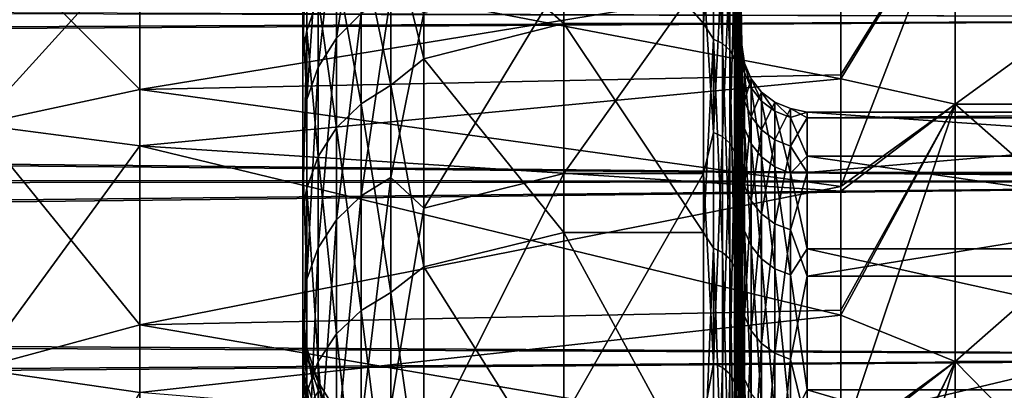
# Model space of a CAD drawing. Header units: metres. Extents: x -22 to 73, y -229 to 22.
# Tile 317 of 447: x 45.03 to 48.05, y 16.89 to 18.02. Entities that reach past the tile are written whole.
import ezdxf

# ---------------------------------------------------------------- set-up
doc = ezdxf.new("R2010")
doc.units = ezdxf.units.M
doc.layers.add('solid_509500_SW0001', color=7, linetype='CONTINUOUS')

msp = doc.modelspace()

# ---------------------------------------------------------------- linework, layer by layer
at = {"layer": 'solid_509500_SW0001'}
for points in [[(47.246571, 17.917906, 69.01284), (47.229023, 18.947437, 68.40406), (47.229023, 18.91007, 69.256126)], [(47.246571, 17.945564, 68.18425), (47.229023, 18.94643, 67.55117), (47.229023, 18.947437, 68.40406)], [(47.246571, 17.917906, 69.01284), (47.246571, 17.945564, 68.18425), (47.229023, 18.947437, 68.40406)], [(47.246571, 17.934925, 67.355263), (47.229023, 18.907049, 66.699188), (47.229023, 18.94643, 67.55117)], [(47.246571, 17.945564, 68.18425), (47.246571, 17.934925, 67.355263), (47.229023, 18.94643, 67.55117)], [(47.246571, 17.852011, 69.839272), (47.229023, 18.91007, 69.256126), (47.229023, 18.834406, 70.105659)], [(47.246571, 17.852011, 69.839272), (47.246571, 17.917906, 69.01284), (47.229023, 18.91007, 69.256126)], [(47.246571, 17.886011, 66.527657), (47.229023, 18.829378, 65.849838), (47.229023, 18.907049, 66.699188)], [(47.246571, 17.934925, 67.355263), (47.246571, 17.886011, 66.527657), (47.229023, 18.907049, 66.699188)], [(47.246571, 17.748018, 70.661774), (47.229023, 18.834406, 70.105659), (47.229023, 18.720596, 70.95092)], [(47.246571, 17.748018, 70.661774), (47.246571, 17.852011, 69.839272), (47.229023, 18.834406, 70.105659)], [(47.246571, 17.798929, 65.703186), (47.229023, 18.71357, 65.004845), (47.229023, 18.829378, 65.849838)], [(47.246571, 17.886011, 66.527657), (47.246571, 17.798929, 65.703186), (47.229023, 18.829378, 65.849838)], [(47.246571, 17.606152, 71.4786), (47.229023, 18.720596, 70.95092), (47.229023, 18.568871, 71.790207)], [(47.246571, 17.606152, 71.4786), (47.246571, 17.748018, 70.661774), (47.229023, 18.720596, 70.95092)], [(47.246571, 17.673862, 64.883621), (47.229023, 18.559862, 64.165924), (47.229023, 18.71357, 65.004845)], [(47.246571, 17.798929, 65.703186), (47.246571, 17.673862, 64.883621), (47.229023, 18.71357, 65.004845)], [(47.246571, 17.426712, 72.288002), (47.229023, 18.568871, 71.790207), (47.229023, 18.379539, 72.621819)], [(47.246571, 17.426712, 72.288002), (47.246571, 17.606152, 71.4786), (47.229023, 18.568871, 71.790207)], [(47.246571, 17.511078, 64.070709), (47.229023, 18.368565, 63.334763), (47.229023, 18.559862, 64.165924)], [(47.246571, 17.673862, 64.883621), (47.246571, 17.511078, 64.070709), (47.229023, 18.559862, 64.165924)], [(46.270592, 18.390373, 63.491547), (46.700001, 18.502146, 63.464241), (46.700001, 18.010841, 61.794186)], [(47.12904, 18.0109, 61.794361), (46.700001, 18.010841, 61.794186), (46.700001, 18.502146, 63.464241)], [(47.12904, 18.502123, 63.464149), (47.12904, 18.0109, 61.794361), (46.700001, 18.502146, 63.464241)], [(47.159607, 18.459156, 63.311752), (47.12904, 18.0109, 61.794361), (47.12904, 18.502123, 63.464149)], [(46.078857, 18.454691, 71.766899), (46.003456, 18.377602, 71.751167), (46.003456, 17.965996, 73.387985)], [(46.078857, 18.041359, 73.410591), (46.078857, 18.454691, 71.766899), (46.003456, 17.965996, 73.387985)], [(47.159607, 18.459156, 63.311752), (47.159607, 17.962986, 61.671391), (47.12904, 18.0109, 61.794361)], [(47.187275, 17.949856, 61.676018), (47.159607, 17.962986, 61.671391), (47.159607, 18.459156, 63.311752)], [(47.187275, 18.445663, 63.315178), (47.187275, 17.949856, 61.676018), (47.159607, 18.459156, 63.311752)], [(45.900002, 17.119619, 67.38063), (45.900002, 18.441689, 68.616028), (45.900002, 18.420921, 66.929916)], [(45.900002, 17.103706, 68.963432), (45.900002, 18.308447, 70.296989), (45.900002, 18.441689, 68.616028)], [(45.900002, 17.119619, 67.38063), (45.900002, 17.103706, 68.963432), (45.900002, 18.441689, 68.616028)], [(45.900002, 16.989367, 65.803093), (45.900002, 18.420921, 66.929916), (45.900002, 18.246328, 65.252838)], [(45.900002, 16.989367, 65.803093), (45.900002, 17.119619, 67.38063), (45.900002, 18.420921, 66.929916)], [(47.209358, 17.929371, 61.683235), (47.187275, 17.949856, 61.676018), (47.187275, 18.445663, 63.315178)], [(47.209358, 18.424614, 63.320526), (47.209358, 17.929371, 61.683235), (47.187275, 18.445663, 63.315178)], [(47.223732, 17.903496, 61.692348), (47.209358, 17.929371, 61.683235), (47.209358, 18.424614, 63.320526)], [(47.223732, 18.398024, 63.327278), (47.223732, 17.903496, 61.692348), (47.209358, 18.424614, 63.320526)], [(47.900002, 18.417974, 74.703598), (47.549999, 17.841291, 75.228477), (47.549999, 18.149605, 74.415169)], [(47.900002, 17.763632, 76.283318), (47.549999, 17.841291, 75.228477), (47.900002, 18.417974, 74.703598)], [(47.900002, 18.417974, 61.296406), (47.549999, 18.160715, 61.616356), (47.549999, 17.853851, 60.802605)], [(47.900002, 18.417974, 61.296406), (47.549999, 17.853851, 60.802605), (47.549999, 17.510506, 60.003456)], [(47.900002, 18.417974, 61.296406), (47.549999, 17.510506, 60.003456), (47.900002, 17.763632, 59.716682)], [(47.900002, 17.763632, 59.716682), (48.799999, 17.763632, 59.716682), (48.799999, 18.417974, 61.296406)], [(47.900002, 18.417974, 61.296406), (47.900002, 17.763632, 59.716682), (48.799999, 18.417974, 61.296406)], [(47.900002, 18.417974, 74.703598), (48.799999, 18.417974, 74.703598), (48.799999, 17.763632, 76.283318)], [(47.900002, 17.763632, 76.283318), (47.900002, 18.417974, 74.703598), (48.799999, 17.763632, 76.283318)], [(44.900002, 18.307838, 62.051422), (45.400002, 17.807985, 60.689857), (45.400002, 18.387848, 62.303551)], [(47.549999, 18.160715, 61.616356), (45.400002, 18.387848, 62.303551), (45.400002, 17.807985, 60.689857)], [(46.169514, 18.31423, 63.34856), (46.270592, 18.390373, 63.491547), (46.270592, 17.902117, 61.831841)], [(46.270592, 17.902117, 61.831841), (46.270592, 18.390373, 63.491547), (46.700001, 18.010841, 61.794186)], [(47.223732, 18.398024, 63.327278), (47.229023, 18.140066, 62.51305), (47.229023, 17.874828, 61.70245)], [(47.223732, 18.398024, 63.327278), (47.229023, 17.874828, 61.70245), (47.223732, 17.903496, 61.692348)], [(46.003456, 18.377602, 71.751167), (45.946892, 18.286337, 71.732536), (45.946892, 17.876776, 73.361229)], [(46.003456, 17.965996, 73.387985), (46.003456, 18.377602, 71.751167), (45.946892, 17.876776, 73.361229)], [(47.246571, 17.210081, 73.088249), (47.229023, 18.379539, 72.621819), (47.229023, 18.152983, 73.444069)], [(47.246571, 17.210081, 73.088249), (47.246571, 17.426712, 72.288002), (47.229023, 18.379539, 72.621819)], [(47.246571, 17.310925, 63.266178), (47.229023, 18.140066, 62.51305), (47.229023, 18.368565, 63.334763)], [(47.246571, 17.511078, 64.070709), (47.246571, 17.310925, 63.266178), (47.229023, 18.368565, 63.334763)], [(45.911854, 18.326942, 65.066727), (45.900002, 17.919338, 63.598557), (45.900002, 18.246328, 65.252838)], [(45.911854, 18.326942, 65.066727), (45.911854, 17.989065, 63.431145), (45.900002, 17.919338, 63.598557)], [(45.946892, 18.089079, 63.405746), (45.911854, 17.989065, 63.431145), (45.911854, 18.326942, 65.066727)], [(44.900002, 17.700911, 75.565727), (44.900002, 18.307838, 73.948578), (45.400002, 18.252577, 74.116043)], [(44.900002, 18.307838, 62.051422), (44.900002, 17.700911, 60.434269), (45.400002, 17.807985, 60.689857)], [(45.900002, 16.941767, 70.538017), (45.900002, 18.022312, 71.958748), (45.900002, 18.308447, 70.296989)], [(45.911854, 18.185234, 71.711899), (45.900002, 18.308447, 70.296989), (45.900002, 18.022312, 71.958748)], [(45.900002, 17.103706, 68.963432), (45.900002, 16.941767, 70.538017), (45.900002, 18.308447, 70.296989)], [(46.169514, 18.31423, 63.34856), (46.169514, 17.821953, 61.721077), (46.078857, 18.255615, 63.363449)], [(46.169514, 18.31423, 63.34856), (46.270592, 17.902117, 61.831841), (46.169514, 17.821953, 61.721077)], [(45.946892, 18.286337, 71.732536), (45.911854, 18.185234, 71.711899), (45.911854, 17.777937, 73.331589)], [(45.946892, 17.876776, 73.361229), (45.946892, 18.286337, 71.732536), (45.911854, 17.777937, 73.331589)], [(44.900002, 17.700911, 75.565727), (45.400002, 18.252577, 74.116043), (45.400002, 17.635912, 75.716026)], [(47.549999, 17.841291, 75.228477), (45.400002, 17.635912, 75.716026), (45.400002, 18.252577, 74.116043)], [(47.549999, 18.149605, 74.415169), (47.549999, 17.841291, 75.228477), (45.400002, 18.252577, 74.116043)], [(45.900002, 16.296074, 62.717674), (45.900002, 18.246328, 65.252838), (45.900002, 17.919338, 63.598557)], [(45.900002, 16.714058, 64.244308), (45.900002, 16.989367, 65.803093), (45.900002, 18.246328, 65.252838)], [(45.900002, 16.296074, 62.717674), (45.900002, 16.714058, 64.244308), (45.900002, 18.246328, 65.252838)], [(46.078857, 18.255615, 63.363449), (46.078857, 17.764915, 61.741173), (46.003456, 18.179358, 63.382816)], [(46.169514, 17.821953, 61.721077), (46.078857, 17.764915, 61.741173), (46.078857, 18.255615, 63.363449)], [(47.159607, 17.676861, 75.088631), (47.159607, 18.242512, 73.470917), (47.12904, 18.153643, 73.77475)], [(47.187275, 18.229177, 73.466919), (47.159607, 18.242512, 73.470917), (47.159607, 17.676861, 75.088631)], [(47.187275, 17.66394, 75.08345), (47.187275, 18.229177, 73.466919), (47.159607, 17.676861, 75.088631)], [(47.209358, 18.208374, 73.460678), (47.187275, 18.229177, 73.466919), (47.187275, 17.66394, 75.08345)], [(47.209358, 17.643782, 75.075371), (47.209358, 18.208374, 73.460678), (47.187275, 17.66394, 75.08345)], [(47.223732, 18.182095, 73.452797), (47.209358, 18.208374, 73.460678), (47.209358, 17.643782, 75.075371)], [(45.911854, 17.777937, 73.331589), (45.911854, 18.185234, 71.711899), (45.900002, 18.022312, 71.958748)], [(46.003456, 18.179358, 63.382816), (46.003456, 17.690708, 61.767319), (45.946892, 18.089079, 63.405746)], [(46.078857, 17.764915, 61.741173), (46.003456, 17.690708, 61.767319), (46.003456, 18.179358, 63.382816)], [(47.223732, 17.618319, 75.065155), (47.223732, 18.182095, 73.452797), (47.209358, 17.643782, 75.075371)], [(47.223732, 17.618319, 75.065155), (47.229023, 18.152983, 73.444069), (47.223732, 18.182095, 73.452797)], [(47.549999, 17.853851, 60.802605), (47.549999, 18.160715, 61.616356), (45.400002, 17.807985, 60.689857)], [(46.270592, 17.444794, 75.362823), (46.700001, 17.55084, 75.407463), (46.700001, 18.153578, 73.774956)], [(46.270592, 18.043997, 73.739876), (46.270592, 17.444794, 75.362823), (46.700001, 18.153578, 73.774956)], [(47.12904, 18.153643, 73.77475), (46.700001, 18.153578, 73.774956), (46.700001, 17.55084, 75.407463)], [(47.12904, 17.550798, 75.407562), (47.12904, 18.153643, 73.77475), (46.700001, 17.55084, 75.407463)], [(47.159607, 17.676861, 75.088631), (47.12904, 18.153643, 73.77475), (47.12904, 17.550798, 75.407562)], [(47.223732, 17.618319, 75.065155), (47.229023, 17.889662, 74.255287), (47.229023, 18.152983, 73.444069)], [(47.246571, 16.956726, 73.87764), (47.229023, 18.152983, 73.444069), (47.229023, 17.889662, 74.255287)], [(47.246571, 16.956726, 73.87764), (47.246571, 17.210081, 73.088249), (47.229023, 18.152983, 73.444069)], [(50.400002, 18.027424, 57.229115), (16.189465, 17.860846, 56.955082), (15.859923, 18.139854, 57.419563)], [(47.246571, 17.07383, 62.471748), (47.229023, 17.874828, 61.70245), (47.229023, 18.140066, 62.51305)], [(47.246571, 17.310925, 63.266178), (47.246571, 17.07383, 62.471748), (47.229023, 18.140066, 62.51305)], [(50.400002, 18.027424, 78.770882), (15.893443, 18.111414, 78.629051), (16.226212, 17.828581, 79.096924)], [(45.946892, 18.089079, 63.405746), (45.946892, 17.602854, 61.798271), (45.911854, 17.989065, 63.431145)], [(46.003456, 17.690708, 61.767319), (45.946892, 17.602854, 61.798271), (45.946892, 18.089079, 63.405746)], [(46.169514, 18.099285, 73.427963), (46.078857, 18.041359, 73.410591), (46.078857, 17.481945, 75.010468)], [(46.169514, 17.538074, 75.032982), (46.169514, 18.099285, 73.427963), (46.078857, 17.481945, 75.010468)], [(46.169514, 17.538074, 75.032982), (46.270592, 18.043997, 73.739876), (46.169514, 18.099285, 73.427963)], [(50.400002, 18.027424, 57.229115), (50.400002, 17.526039, 56.431164), (16.189465, 17.860846, 56.955082)], [(50.400002, 17.526039, 79.56884), (50.400002, 18.027424, 78.770882), (16.226212, 17.828581, 79.096924)], [(46.078857, 18.041359, 73.410591), (46.003456, 17.965996, 73.387985), (46.003456, 17.40892, 74.981186)], [(46.078857, 17.481945, 75.010468), (46.078857, 18.041359, 73.410591), (46.003456, 17.40892, 74.981186)], [(46.169514, 17.538074, 75.032982), (46.270592, 17.444794, 75.362823), (46.270592, 18.043997, 73.739876)], [(45.900002, 16.635181, 72.090935), (45.900002, 17.585672, 73.587448), (45.900002, 18.022312, 71.958748)], [(45.911854, 17.777937, 73.331589), (45.900002, 18.022312, 71.958748), (45.900002, 17.585672, 73.587448)], [(45.900002, 16.941767, 70.538017), (45.900002, 16.635181, 72.090935), (45.900002, 18.022312, 71.958748)], [(46.270592, 17.902117, 61.831841), (46.700001, 18.010841, 61.794186), (46.700001, 17.369354, 60.176445)], [(47.12904, 18.0109, 61.794361), (47.12904, 17.369324, 60.176376), (46.700001, 18.010841, 61.794186)], [(47.12904, 17.369324, 60.176376), (46.700001, 17.369354, 60.176445), (46.700001, 18.010841, 61.794186)], [(47.159607, 17.962986, 61.671391), (47.12904, 17.369324, 60.176376), (47.12904, 18.0109, 61.794361)], [(45.911854, 17.989065, 63.431145), (45.900002, 17.442648, 61.980915), (45.900002, 17.919338, 63.598557)], [(45.911854, 17.989065, 63.431145), (45.911854, 17.505529, 61.832558), (45.900002, 17.442648, 61.980915)], [(45.946892, 17.602854, 61.798271), (45.911854, 17.505529, 61.832558), (45.911854, 17.989065, 63.431145)], [(46.003456, 17.965996, 73.387985), (45.946892, 17.876776, 73.361229), (45.946892, 17.322466, 74.946518)], [(46.003456, 17.40892, 74.981186), (46.003456, 17.965996, 73.387985), (45.946892, 17.322466, 74.946518)], [(47.159607, 17.962986, 61.671391), (47.159607, 17.321365, 60.082272), (47.12904, 17.369324, 60.176376)], [(47.187275, 17.308704, 60.088058), (47.159607, 17.321365, 60.082272), (47.159607, 17.962986, 61.671391)], [(47.187275, 17.949856, 61.676018), (47.187275, 17.308704, 60.088058), (47.159607, 17.962986, 61.671391)], [(47.209358, 17.288952, 60.097088), (47.187275, 17.308704, 60.088058), (47.187275, 17.949856, 61.676018)], [(47.209358, 17.929371, 61.683235), (47.209358, 17.288952, 60.097088), (47.187275, 17.949856, 61.676018)], [(47.254128, 17.860678, 66.885246), (47.246571, 17.934925, 67.355263), (47.246571, 17.945564, 68.18425)], [(47.254128, 17.888702, 68.490753), (47.246571, 17.945564, 68.18425), (47.246571, 17.917906, 69.01284)], [(47.254128, 17.860678, 66.885246), (47.246571, 17.945564, 68.18425), (47.254128, 17.888702, 68.490753)], [(47.254128, 17.860678, 66.885246), (47.246571, 17.886011, 66.527657), (47.246571, 17.934925, 67.355263)], [(45.900002, 15.738916, 61.236015), (45.900002, 17.919338, 63.598557), (45.900002, 17.442648, 61.980915)], [(45.900002, 15.738916, 61.236015), (45.900002, 16.296074, 62.717674), (45.900002, 17.919338, 63.598557)], [(47.223732, 17.264, 60.108494), (47.209358, 17.288952, 60.097088), (47.209358, 17.929371, 61.683235)], [(47.223732, 17.903496, 61.692348), (47.223732, 17.264, 60.108494), (47.209358, 17.929371, 61.683235)], [(47.223732, 17.903496, 61.692348), (47.229023, 17.874828, 61.70245), (47.229023, 17.573389, 60.904606)], [(47.223732, 17.903496, 61.692348), (47.229023, 17.573389, 60.904606), (47.229023, 17.236359, 60.121128)], [(47.223732, 17.903496, 61.692348), (47.229023, 17.236359, 60.121128), (47.223732, 17.264, 60.108494)], [(47.254128, 17.888702, 68.490753), (47.246571, 17.917906, 69.01284), (47.246571, 17.852011, 69.839272)], [(45.946892, 17.876776, 73.361229), (45.911854, 17.777937, 73.331589), (45.911854, 17.226692, 74.908112)], [(45.946892, 17.322466, 74.946518), (45.946892, 17.876776, 73.361229), (45.911854, 17.226692, 74.908112)], [(46.169514, 17.821953, 61.721077), (46.270592, 17.902117, 61.831841), (46.270592, 17.264416, 60.223629)], [(46.270592, 17.264416, 60.223629), (46.270592, 17.902117, 61.831841), (46.700001, 17.369354, 60.176445)], [(47.223732, 17.618319, 75.065155), (47.229023, 17.590109, 75.053848), (47.229023, 17.889662, 74.255287)], [(47.246571, 16.667183, 74.654488), (47.229023, 17.889662, 74.255287), (47.229023, 17.590109, 75.053848)], [(47.246571, 16.667183, 74.654488), (47.246571, 16.956726, 73.87764), (47.229023, 17.889662, 74.255287)], [(47.246571, 16.800297, 61.689121), (47.229023, 17.573389, 60.904606), (47.229023, 17.874828, 61.70245)], [(47.246571, 17.07383, 62.471748), (47.246571, 16.800297, 61.689121), (47.229023, 17.874828, 61.70245)], [(47.254128, 17.888702, 68.490753), (47.246571, 17.852011, 69.839272), (47.254128, 17.772697, 70.092308)], [(47.254128, 17.68885, 65.288712), (47.246571, 17.798929, 65.703186), (47.246571, 17.886011, 66.527657)], [(47.254128, 17.68885, 65.288712), (47.246571, 17.886011, 66.527657), (47.254128, 17.860678, 66.885246)], [(47.254128, 17.888702, 68.490753), (47.274536, 17.841234, 68.489449), (47.274536, 17.813284, 66.888199)], [(47.254128, 17.888702, 68.490753), (47.254128, 17.772697, 70.092308), (47.274536, 17.841234, 68.489449)], [(47.254128, 17.860678, 66.885246), (47.254128, 17.888702, 68.490753), (47.274536, 17.813284, 66.888199)], [(50.400002, 17.526039, 56.431164), (16.553175, 17.543404, 56.457512), (16.189465, 17.860846, 56.955082)], [(47.549999, 17.510506, 60.003456), (47.549999, 17.853851, 60.802605), (45.400002, 17.807985, 60.689857)], [(47.254128, 17.772697, 70.092308), (47.246571, 17.852011, 69.839272), (47.246571, 17.748018, 70.661774)], [(47.254128, 17.860678, 66.885246), (47.274536, 17.813284, 66.888199), (47.274536, 17.641912, 65.295906)], [(47.254128, 17.68885, 65.288712), (47.254128, 17.860678, 66.885246), (47.274536, 17.641912, 65.295906)], [(50.400002, 17.526039, 79.56884), (16.226212, 17.828581, 79.096924), (16.593798, 17.506414, 79.598511)], [(47.549999, 17.841291, 75.228477), (47.549999, 17.496593, 76.026939), (45.400002, 17.635912, 75.716026)], [(46.169514, 17.821953, 61.721077), (46.169514, 17.185371, 60.144436), (46.078857, 17.764915, 61.741173)], [(46.169514, 17.821953, 61.721077), (46.270592, 17.264416, 60.223629), (46.169514, 17.185371, 60.144436)], [(47.254128, 17.772697, 70.092308), (47.274536, 17.725538, 70.086754), (47.274536, 17.841234, 68.489449)], [(47.274536, 17.841234, 68.489449), (47.306431, 17.800581, 68.488335), (47.306431, 17.772694, 66.890732)], [(47.274536, 17.841234, 68.489449), (47.274536, 17.725538, 70.086754), (47.306431, 17.800581, 68.488335)], [(47.274536, 17.813284, 66.888199), (47.274536, 17.841234, 68.489449), (47.306431, 17.772694, 66.890732)], [(47.274536, 17.813284, 66.888199), (47.306431, 17.772694, 66.890732), (47.306431, 17.601713, 65.302071)], [(47.274536, 17.641912, 65.295906), (47.274536, 17.813284, 66.888199), (47.306431, 17.601713, 65.302071)], [(47.900002, 17.763632, 76.283318), (47.549999, 17.496593, 76.026939), (47.549999, 17.841291, 75.228477)], [(44.900002, 17.700911, 60.434269), (45.400002, 17.086824, 59.134171), (45.400002, 17.807985, 60.689857)], [(47.549999, 17.510506, 60.003456), (45.400002, 17.807985, 60.689857), (45.400002, 17.086824, 59.134171)], [(47.254128, 17.68885, 65.288712), (47.246571, 17.673862, 64.883621), (47.246571, 17.798929, 65.703186)], [(47.274536, 17.725538, 70.086754), (47.306431, 17.685146, 70.082001), (47.306431, 17.800581, 68.488335)], [(47.306431, 17.800581, 68.488335), (47.347683, 17.769453, 68.48748), (47.347683, 17.741617, 66.892677)], [(47.306431, 17.800581, 68.488335), (47.306431, 17.685146, 70.082001), (47.347683, 17.769453, 68.48748)], [(47.306431, 17.772694, 66.890732), (47.306431, 17.800581, 68.488335), (47.347683, 17.741617, 66.892677)], [(45.911854, 17.226692, 74.908112), (45.911854, 17.777937, 73.331589), (45.900002, 17.585672, 73.587448)], [(46.078857, 17.764915, 61.741173), (46.078857, 17.130371, 60.169579), (46.003456, 17.690708, 61.767319)], [(46.169514, 17.185371, 60.144436), (46.078857, 17.130371, 60.169579), (46.078857, 17.764915, 61.741173)], [(47.254128, 17.772697, 70.092308), (47.246571, 17.748018, 70.661774), (47.246571, 17.606152, 71.4786)], [(47.254128, 17.772697, 70.092308), (47.246571, 17.606152, 71.4786), (47.254128, 17.513596, 71.677017)], [(47.254128, 17.772697, 70.092308), (47.254128, 17.513596, 71.677017), (47.274536, 17.725538, 70.086754)], [(47.306431, 17.772694, 66.890732), (47.347683, 17.741617, 66.892677), (47.347683, 17.570934, 65.306786)], [(47.306431, 17.601713, 65.302071), (47.306431, 17.772694, 66.890732), (47.347683, 17.570934, 65.306786)], [(47.306431, 17.685146, 70.082001), (47.347683, 17.654222, 70.078354), (47.347683, 17.769453, 68.48748)], [(47.347683, 17.769453, 68.48748), (47.395538, 17.749933, 68.486946), (47.395538, 17.722128, 66.89389)], [(47.347683, 17.769453, 68.48748), (47.347683, 17.654222, 70.078354), (47.395538, 17.749933, 68.486946)], [(47.347683, 17.741617, 66.892677), (47.347683, 17.769453, 68.48748), (47.395538, 17.722128, 66.89389)], [(47.900002, 17.763632, 76.283318), (47.549999, 17.116144, 76.80909), (47.549999, 17.496593, 76.026939)], [(47.900002, 16.974098, 77.800003), (47.549999, 17.116144, 76.80909), (47.900002, 17.763632, 76.283318)], [(47.900002, 17.763632, 59.716682), (47.549999, 17.510506, 60.003456), (47.549999, 17.131458, 59.220726)], [(47.900002, 17.763632, 59.716682), (47.549999, 17.131458, 59.220726), (47.549999, 16.71739, 58.455818)], [(47.900002, 17.763632, 59.716682), (47.549999, 16.71739, 58.455818), (47.900002, 16.974098, 58.200001)], [(47.900002, 16.974098, 58.200001), (48.799999, 16.974098, 58.200001), (48.799999, 17.763632, 59.716682)], [(47.900002, 17.763632, 59.716682), (47.900002, 16.974098, 58.200001), (48.799999, 17.763632, 59.716682)], [(47.900002, 17.763632, 76.283318), (48.799999, 17.763632, 76.283318), (48.799999, 16.974098, 77.800003)], [(47.900002, 16.974098, 77.800003), (47.900002, 17.763632, 76.283318), (48.799999, 16.974098, 77.800003)], [(47.254128, 17.513596, 71.677017), (47.274536, 17.467125, 71.667259), (47.274536, 17.725538, 70.086754)], [(47.274536, 17.725538, 70.086754), (47.274536, 17.467125, 71.667259), (47.306431, 17.685146, 70.082001)], [(47.347683, 17.654222, 70.078354), (47.395538, 17.634829, 70.076073), (47.395538, 17.749933, 68.486946)], [(47.347683, 17.741617, 66.892677), (47.395538, 17.722128, 66.89389), (47.395538, 17.551632, 65.309746)], [(47.347683, 17.570934, 65.306786), (47.347683, 17.741617, 66.892677), (47.395538, 17.551632, 65.309746)], [(47.395538, 17.749933, 68.486946), (47.446541, 17.72171, 69.001747), (47.446541, 17.738543, 67.36232)], [(47.395538, 17.749933, 68.486946), (47.395538, 17.634829, 70.076073), (47.446541, 17.72171, 69.001747)], [(47.395538, 17.722128, 66.89389), (47.395538, 17.749933, 68.486946), (47.446541, 17.738543, 67.36232)], [(47.395538, 17.722128, 66.89389), (47.446541, 17.738543, 67.36232), (47.446541, 17.604034, 65.728333)], [(47.395538, 17.551632, 65.309746), (47.395538, 17.722128, 66.89389), (47.446541, 17.604034, 65.728333)], [(49.403461, 17.738543, 67.36232), (47.446541, 17.738543, 67.36232), (47.446541, 17.72171, 69.001747)], [(49.403461, 17.72171, 69.001747), (49.403461, 17.738543, 67.36232), (47.446541, 17.72171, 69.001747)], [(49.403461, 17.604034, 65.728333), (47.446541, 17.604034, 65.728333), (47.446541, 17.738543, 67.36232)], [(49.403461, 17.738543, 67.36232), (49.403461, 17.604034, 65.728333), (47.446541, 17.738543, 67.36232)], [(44.900002, 16.951466, 77.121964), (44.900002, 17.700911, 75.565727), (45.400002, 17.635912, 75.716026)], [(44.900002, 17.700911, 60.434269), (44.900002, 16.951466, 58.878033), (45.400002, 17.086824, 59.134171)], [(47.395538, 17.634829, 70.076073), (47.446541, 17.553682, 70.632629), (47.446541, 17.72171, 69.001747)], [(49.403461, 17.72171, 69.001747), (47.446541, 17.72171, 69.001747), (47.446541, 17.553682, 70.632629)], [(49.403461, 17.553682, 70.632629), (49.403461, 17.72171, 69.001747), (47.446541, 17.553682, 70.632629)], [(46.003456, 17.690708, 61.767319), (46.003456, 17.058813, 60.202286), (45.946892, 17.602854, 61.798271)], [(46.078857, 17.130371, 60.169579), (46.003456, 17.058813, 60.202286), (46.003456, 17.690708, 61.767319)], [(47.159607, 16.968079, 76.648956), (47.159607, 17.676861, 75.088631), (47.12904, 17.550798, 75.407562)], [(47.187275, 17.66394, 75.08345), (47.159607, 17.676861, 75.088631), (47.159607, 16.968079, 76.648956)], [(47.187275, 16.955677, 76.642632), (47.187275, 17.66394, 75.08345), (47.159607, 16.968079, 76.648956)], [(47.209358, 17.643782, 75.075371), (47.187275, 17.66394, 75.08345), (47.187275, 16.955677, 76.642632)], [(47.254128, 17.374601, 63.714012), (47.246571, 17.673862, 64.883621), (47.254128, 17.68885, 65.288712)], [(47.254128, 17.374601, 63.714012), (47.246571, 17.511078, 64.070709), (47.246571, 17.673862, 64.883621)], [(47.254128, 17.68885, 65.288712), (47.274536, 17.641912, 65.295906), (47.274536, 17.328499, 63.725384)], [(47.254128, 17.374601, 63.714012), (47.254128, 17.68885, 65.288712), (47.274536, 17.328499, 63.725384)], [(47.274536, 17.467125, 71.667259), (47.306431, 17.427322, 71.658897), (47.306431, 17.685146, 70.082001)], [(47.306431, 17.685146, 70.082001), (47.306431, 17.427322, 71.658897), (47.347683, 17.654222, 70.078354)], [(44.900002, 16.951466, 77.121964), (45.400002, 17.635912, 75.716026), (45.400002, 16.879314, 77.254791)], [(47.549999, 17.116144, 76.80909), (45.400002, 16.879314, 77.254791), (45.400002, 17.635912, 75.716026)], [(47.549999, 17.496593, 76.026939), (47.549999, 17.116144, 76.80909), (45.400002, 17.635912, 75.716026)], [(47.209358, 16.936325, 76.632767), (47.209358, 17.643782, 75.075371), (47.187275, 16.955677, 76.642632)], [(47.223732, 17.618319, 75.065155), (47.209358, 17.643782, 75.075371), (47.209358, 16.936325, 76.632767)], [(47.274536, 17.641912, 65.295906), (47.306431, 17.601713, 65.302071), (47.306431, 17.289013, 63.735123)], [(47.274536, 17.328499, 63.725384), (47.274536, 17.641912, 65.295906), (47.306431, 17.289013, 63.735123)], [(47.306431, 17.427322, 71.658897), (47.347683, 17.396849, 71.652504), (47.347683, 17.654222, 70.078354)], [(47.347683, 17.654222, 70.078354), (47.347683, 17.396849, 71.652504), (47.395538, 17.634829, 70.076073)], [(47.347683, 17.396849, 71.652504), (47.395538, 17.377739, 71.648491), (47.395538, 17.634829, 70.076073)], [(47.395538, 17.634829, 70.076073), (47.395538, 17.377739, 71.648491), (47.446541, 17.553682, 70.632629)], [(45.946892, 17.602854, 61.798271), (45.946892, 16.974098, 60.241013), (45.911854, 17.505529, 61.832558)], [(46.003456, 17.058813, 60.202286), (45.946892, 16.974098, 60.241013), (45.946892, 17.602854, 61.798271)], [(47.223732, 16.911884, 76.620308), (47.223732, 17.618319, 75.065155), (47.209358, 16.936325, 76.632767)], [(47.223732, 16.911884, 76.620308), (47.229023, 17.590109, 75.053848), (47.223732, 17.618319, 75.065155)], [(47.254128, 17.513596, 71.677017), (47.246571, 17.606152, 71.4786), (47.246571, 17.426712, 72.288002)], [(47.306431, 17.601713, 65.302071), (47.347683, 17.570934, 65.306786), (47.347683, 17.258781, 63.74258)], [(47.306431, 17.289013, 63.735123), (47.306431, 17.601713, 65.302071), (47.347683, 17.258781, 63.74258)], [(47.395538, 17.551632, 65.309746), (47.446541, 17.604034, 65.728333), (47.446541, 17.319336, 64.113731)], [(49.403461, 17.319336, 64.113731), (47.446541, 17.319336, 64.113731), (47.446541, 17.604034, 65.728333)], [(49.403461, 17.604034, 65.728333), (49.403461, 17.319336, 64.113731), (47.446541, 17.604034, 65.728333)], [(45.900002, 16.186571, 73.608917), (45.900002, 17.002172, 75.169487), (45.900002, 17.585672, 73.587448)], [(45.911854, 17.226692, 74.908112), (45.900002, 17.585672, 73.587448), (45.900002, 17.002172, 75.169487)], [(45.900002, 16.635181, 72.090935), (45.900002, 16.186571, 73.608917), (45.900002, 17.585672, 73.587448)], [(47.223732, 16.911884, 76.620308), (47.229023, 17.25493, 75.838112), (47.229023, 17.590109, 75.053848)], [(47.246571, 16.34207, 75.417137), (47.229023, 17.590109, 75.053848), (47.229023, 17.25493, 75.838112)], [(47.246571, 16.34207, 75.417137), (47.246571, 16.667183, 74.654488), (47.229023, 17.590109, 75.053848)], [(47.246571, 16.490913, 60.919956), (47.229023, 17.236359, 60.121128), (47.229023, 17.573389, 60.904606)], [(47.246571, 16.800297, 61.689121), (47.246571, 16.490913, 60.919956), (47.229023, 17.573389, 60.904606)], [(50.400002, 17.526039, 56.431164), (16.957682, 17.177963, 55.920364), (16.553175, 17.543404, 56.457512)], [(46.270592, 16.699961, 76.924309), (46.700001, 16.80147, 76.978485), (46.700001, 17.55084, 75.407463)], [(46.270592, 17.444794, 75.362823), (46.270592, 16.699961, 76.924309), (46.700001, 17.55084, 75.407463)], [(47.12904, 17.550798, 75.407562), (46.700001, 17.55084, 75.407463), (46.700001, 16.80147, 76.978485)], [(47.12904, 16.801439, 76.978539), (47.12904, 17.550798, 75.407562), (46.700001, 16.80147, 76.978485)], [(47.159607, 16.968079, 76.648956), (47.12904, 17.550798, 75.407562), (47.12904, 16.801439, 76.978539)], [(47.347683, 17.570934, 65.306786), (47.395538, 17.551632, 65.309746), (47.395538, 17.239822, 63.747257)], [(47.347683, 17.258781, 63.74258), (47.347683, 17.570934, 65.306786), (47.395538, 17.239822, 63.747257)], [(47.395538, 17.377739, 71.648491), (47.446541, 17.235893, 72.241051), (47.446541, 17.553682, 70.632629)], [(47.395538, 17.239822, 63.747257), (47.395538, 17.551632, 65.309746), (47.446541, 17.319336, 64.113731)], [(49.403461, 17.553682, 70.632629), (47.446541, 17.553682, 70.632629), (47.446541, 17.235893, 72.241051)], [(49.403461, 17.235893, 72.241051), (49.403461, 17.553682, 70.632629), (47.446541, 17.235893, 72.241051)], [(50.400002, 17.526039, 79.56884), (16.593798, 17.506414, 79.598511), (16.996885, 17.140823, 80.132278)], [(50.400002, 17.526039, 56.431164), (50.400002, 16.989357, 55.656509), (16.957682, 17.177963, 55.920364)], [(50.400002, 16.989357, 80.343491), (50.400002, 17.526039, 79.56884), (16.996885, 17.140823, 80.132278)], [(46.169514, 17.538074, 75.032982), (46.078857, 17.481945, 75.010468), (46.078857, 16.780979, 76.553589)], [(46.169514, 16.834858, 76.581047), (46.169514, 17.538074, 75.032982), (46.078857, 16.780979, 76.553589)], [(46.169514, 16.834858, 76.581047), (46.270592, 17.444794, 75.362823), (46.169514, 17.538074, 75.032982)], [(47.254128, 17.513596, 71.677017), (47.246571, 17.426712, 72.288002), (47.246571, 17.210081, 73.088249)], [(47.254128, 17.513596, 71.677017), (47.246571, 17.210081, 73.088249), (47.254128, 17.113487, 73.232117)], [(47.254128, 17.374601, 63.714012), (47.246571, 17.310925, 63.266178), (47.246571, 17.511078, 64.070709)], [(47.254128, 17.513596, 71.677017), (47.254128, 17.113487, 73.232117), (47.274536, 17.467125, 71.667259)], [(47.549999, 17.131458, 59.220726), (47.549999, 17.510506, 60.003456), (45.400002, 17.086824, 59.134171)], [(45.911854, 17.505529, 61.832558), (45.900002, 16.820539, 60.414165), (45.900002, 17.442648, 61.980915)], [(45.911854, 17.505529, 61.832558), (45.911854, 16.880251, 60.283909), (45.900002, 16.820539, 60.414165)], [(45.946892, 16.974098, 60.241013), (45.911854, 16.880251, 60.283909), (45.911854, 17.505529, 61.832558)], [(46.078857, 17.481945, 75.010468), (46.003456, 17.40892, 74.981186), (46.003456, 16.710882, 76.51786)], [(46.078857, 16.780979, 76.553589), (46.078857, 17.481945, 75.010468), (46.003456, 16.710882, 76.51786)], [(47.254128, 17.113487, 73.232117), (47.274536, 17.068077, 73.218231), (47.274536, 17.467125, 71.667259)], [(47.274536, 17.467125, 71.667259), (47.274536, 17.068077, 73.218231), (47.306431, 17.427322, 71.658897)], [(45.900002, 15.047312, 59.811996), (45.900002, 17.442648, 61.980915), (45.900002, 16.820539, 60.414165)], [(45.900002, 15.047312, 59.811996), (45.900002, 15.738916, 61.236015), (45.900002, 17.442648, 61.980915)], [(46.169514, 16.834858, 76.581047), (46.270592, 16.699961, 76.924309), (46.270592, 17.444794, 75.362823)], [(47.274536, 17.068077, 73.218231), (47.306431, 17.029184, 73.206345), (47.306431, 17.427322, 71.658897)], [(47.306431, 17.427322, 71.658897), (47.306431, 17.029184, 73.206345), (47.347683, 17.396849, 71.652504)], [(46.003456, 17.40892, 74.981186), (45.946892, 17.322466, 74.946518), (45.946892, 16.627895, 76.475555)], [(46.003456, 16.710882, 76.51786), (46.003456, 17.40892, 74.981186), (45.946892, 16.627895, 76.475555)], [(47.306431, 17.029184, 73.206345), (47.347683, 16.999407, 73.197243), (47.347683, 17.396849, 71.652504)], [(47.347683, 17.396849, 71.652504), (47.347683, 16.999407, 73.197243), (47.395538, 17.377739, 71.648491)], [(46.270592, 17.264416, 60.223629), (46.700001, 17.369354, 60.176445), (46.700001, 16.582808, 58.623806)], [(47.12904, 16.582748, 58.623703), (46.700001, 16.582808, 58.623806), (46.700001, 17.369354, 60.176445)], [(47.12904, 17.369324, 60.176376), (47.12904, 16.582748, 58.623703), (46.700001, 17.369354, 60.176445)], [(47.159607, 17.321365, 60.082272), (47.12904, 16.582748, 58.623703), (47.12904, 17.369324, 60.176376)], [(47.254128, 16.920464, 62.173817), (47.246571, 17.310925, 63.266178), (47.254128, 17.374601, 63.714012)], [(47.254128, 17.374601, 63.714012), (47.274536, 17.328499, 63.725384), (47.274536, 16.875565, 62.189278)], [(47.254128, 16.920464, 62.173817), (47.254128, 17.374601, 63.714012), (47.274536, 16.875565, 62.189278)], [(47.347683, 16.999407, 73.197243), (47.395538, 16.980732, 73.191528), (47.395538, 17.377739, 71.648491)], [(47.395538, 17.377739, 71.648491), (47.395538, 16.980732, 73.191528), (47.446541, 17.235893, 72.241051)], [(45.946892, 17.322466, 74.946518), (45.911854, 17.226692, 74.908112), (45.911854, 16.535961, 76.428696)], [(45.946892, 16.627895, 76.475555), (45.946892, 17.322466, 74.946518), (45.911854, 16.535961, 76.428696)], [(47.159607, 17.321365, 60.082272), (47.159607, 16.539494, 58.557262), (47.12904, 16.582748, 58.623703)], [(47.187275, 16.527405, 58.564167), (47.159607, 16.539494, 58.557262), (47.159607, 17.321365, 60.082272)], [(47.187275, 17.308704, 60.088058), (47.187275, 16.527405, 58.564167), (47.159607, 17.321365, 60.082272)], [(47.209358, 16.508543, 58.574936), (47.187275, 16.527405, 58.564167), (47.187275, 17.308704, 60.088058)], [(47.209358, 17.288952, 60.097088), (47.209358, 16.508543, 58.574936), (47.187275, 17.308704, 60.088058)], [(47.254128, 16.920464, 62.173817), (47.246571, 17.07383, 62.471748), (47.246571, 17.310925, 63.266178)], [(47.274536, 17.328499, 63.725384), (47.306431, 17.289013, 63.735123), (47.306431, 16.837112, 62.202518)], [(47.274536, 16.875565, 62.189278), (47.274536, 17.328499, 63.725384), (47.306431, 16.837112, 62.202518)], [(47.395538, 17.239822, 63.747257), (47.446541, 17.319336, 64.113731), (47.446541, 16.886875, 62.532284)], [(49.403461, 16.886875, 62.532284), (47.446541, 16.886875, 62.532284), (47.446541, 17.319336, 64.113731)], [(49.403461, 17.319336, 64.113731), (49.403461, 16.886875, 62.532284), (47.446541, 17.319336, 64.113731)], [(47.223732, 16.484718, 58.588535), (47.209358, 16.508543, 58.574936), (47.209358, 17.288952, 60.097088)], [(47.223732, 17.264, 60.108494), (47.223732, 16.484718, 58.588535), (47.209358, 17.288952, 60.097088)], [(47.306431, 17.289013, 63.735123), (47.347683, 17.258781, 63.74258), (47.347683, 16.807671, 62.212654)], [(47.306431, 16.837112, 62.202518), (47.306431, 17.289013, 63.735123), (47.347683, 16.807671, 62.212654)], [(46.169514, 17.185371, 60.144436), (46.270592, 17.264416, 60.223629), (46.270592, 16.48259, 58.680336)], [(46.270592, 16.48259, 58.680336), (46.270592, 17.264416, 60.223629), (46.700001, 16.582808, 58.623806)], [(47.223732, 17.264, 60.108494), (47.229023, 17.236359, 60.121128), (47.229023, 16.864418, 59.353611)], [(47.223732, 17.264, 60.108494), (47.229023, 16.864418, 59.353611), (47.229023, 16.458324, 58.603607)], [(47.223732, 17.264, 60.108494), (47.229023, 16.458324, 58.603607), (47.223732, 16.484718, 58.588535)], [(47.223732, 16.911884, 76.620308), (47.229023, 16.884806, 76.606506), (47.229023, 17.25493, 75.838112)], [(47.246571, 16.34207, 75.417137), (47.229023, 17.25493, 75.838112), (47.229023, 16.884806, 76.606506)], [(47.347683, 17.258781, 63.74258), (47.395538, 17.239822, 63.747257), (47.395538, 16.789207, 62.219013)], [(47.347683, 16.807671, 62.212654), (47.347683, 17.258781, 63.74258), (47.395538, 16.789207, 62.219013)], [(47.395538, 16.789207, 62.219013), (47.395538, 17.239822, 63.747257), (47.446541, 16.886875, 62.532284)], [(45.911854, 16.535961, 76.428696), (45.911854, 17.226692, 74.908112), (45.900002, 17.002172, 75.169487)], [(47.246571, 16.146336, 60.165905), (47.229023, 16.864418, 59.353611), (47.229023, 17.236359, 60.121128)], [(47.246571, 16.490913, 60.919956), (47.246571, 16.146336, 60.165905), (47.229023, 17.236359, 60.121128)], [(47.254128, 17.113487, 73.232117), (47.246571, 17.210081, 73.088249), (47.246571, 16.956726, 73.87764)], [(47.395538, 16.980732, 73.191528), (47.446541, 16.771053, 73.813286), (47.446541, 17.235893, 72.241051)], [(49.403461, 17.235893, 72.241051), (47.446541, 17.235893, 72.241051), (47.446541, 16.771053, 73.813286)], [(49.403461, 16.771053, 73.813286), (49.403461, 17.235893, 72.241051), (47.446541, 16.771053, 73.813286)], [(46.169514, 17.185371, 60.144436), (46.169514, 16.409637, 58.631401), (46.078857, 17.130371, 60.169579)], [(46.169514, 17.185371, 60.144436), (46.270592, 16.48259, 58.680336), (46.169514, 16.409637, 58.631401)], [(50.400002, 16.989357, 55.656509), (17.396788, 16.765553, 55.354202), (16.957682, 17.177963, 55.920364)], [(50.400002, 16.989357, 80.343491), (16.996885, 17.140823, 80.132278), (17.43013, 16.73242, 80.689606)], [(47.549999, 16.71739, 58.455818), (47.549999, 17.131458, 59.220726), (45.400002, 17.086824, 59.134171)], [(45.91214, 17.014915, 68.466782), (45.900002, 17.103706, 68.963432), (45.900002, 17.119619, 67.38063)], [(45.91214, 16.98826, 66.939697), (45.900002, 17.119619, 67.38063), (45.900002, 16.989367, 65.803093)], [(45.91214, 17.014915, 68.466782), (45.900002, 17.119619, 67.38063), (45.91214, 16.98826, 66.939697)], [(46.078857, 17.130371, 60.169579), (46.078857, 16.357121, 58.661385), (46.003456, 17.058813, 60.202286)], [(46.169514, 16.409637, 58.631401), (46.078857, 16.357121, 58.661385), (46.078857, 17.130371, 60.169579)], [(47.549999, 17.116144, 76.80909), (47.549999, 16.700785, 77.573204), (45.400002, 16.879314, 77.254791)], [(45.91214, 16.904577, 69.990105), (45.900002, 16.941767, 70.538017), (45.900002, 17.103706, 68.963432)], [(45.91214, 16.904577, 69.990105), (45.900002, 17.103706, 68.963432), (45.91214, 17.014915, 68.466782)], [(47.254128, 17.113487, 73.232117), (47.246571, 16.956726, 73.87764), (47.246571, 16.667183, 74.654488)], [(47.254128, 17.113487, 73.232117), (47.246571, 16.667183, 74.654488), (47.254128, 16.57559, 74.745094)], [(47.254128, 17.113487, 73.232117), (47.254128, 16.57559, 74.745094), (47.274536, 17.068077, 73.218231)], [(47.900002, 16.974098, 77.800003), (47.549999, 16.700785, 77.573204), (47.549999, 17.116144, 76.80909)], [(44.900002, 16.951466, 58.878033), (45.400002, 16.230087, 57.64883), (45.400002, 17.086824, 59.134171)], [(47.549999, 16.71739, 58.455818), (45.400002, 17.086824, 59.134171), (45.400002, 16.230087, 57.64883)], [(46.003456, 17.058813, 60.202286), (46.003456, 16.288794, 58.700394), (45.946892, 16.974098, 60.241013)], [(46.078857, 16.357121, 58.661385), (46.003456, 16.288794, 58.700394), (46.003456, 17.058813, 60.202286)], [(47.254128, 16.920464, 62.173817), (47.246571, 16.800297, 61.689121), (47.246571, 17.07383, 62.471748)], [(47.254128, 16.57559, 74.745094), (47.274536, 16.531607, 74.727196), (47.274536, 17.068077, 73.218231)], [(47.274536, 17.068077, 73.218231), (47.274536, 16.531607, 74.727196), (47.306431, 17.029184, 73.206345)], [(47.274536, 16.531607, 74.727196), (47.306431, 16.493937, 74.711868), (47.306431, 17.029184, 73.206345)], [(47.306431, 17.029184, 73.206345), (47.306431, 16.493937, 74.711868), (47.347683, 16.999407, 73.197243)], [(45.900002, 15.599764, 75.07901), (45.900002, 16.27669, 76.69165), (45.900002, 17.002172, 75.169487)], [(45.911854, 16.535961, 76.428696), (45.900002, 17.002172, 75.169487), (45.900002, 16.27669, 76.69165)], [(45.900002, 16.186571, 73.608917), (45.900002, 15.599764, 75.07901), (45.900002, 17.002172, 75.169487)], [(45.91214, 17.014915, 68.466782), (45.94825, 16.910168, 68.463905), (45.94825, 16.800508, 69.977852)], [(45.91214, 17.014915, 68.466782), (45.91214, 16.98826, 66.939697), (45.94825, 16.910168, 68.463905)], [(45.91214, 16.904577, 69.990105), (45.91214, 17.014915, 68.466782), (45.94825, 16.800508, 69.977852)], [(47.306431, 16.493937, 74.711868), (47.347683, 16.465096, 74.700134), (47.347683, 16.999407, 73.197243)], [(47.347683, 16.999407, 73.197243), (47.347683, 16.465096, 74.700134), (47.395538, 16.980732, 73.191528)], [(50.400002, 16.989357, 55.656509), (50.400002, 16.418461, 54.906715), (17.396788, 16.765553, 55.354202)], [(50.400002, 16.418461, 81.093285), (50.400002, 16.989357, 80.343491), (17.43013, 16.73242, 80.689606)], [(45.91214, 16.824825, 65.42115), (45.900002, 16.989367, 65.803093), (45.900002, 16.714058, 64.244308)], [(45.91214, 16.98826, 66.939697), (45.900002, 16.989367, 65.803093), (45.91214, 16.824825, 65.42115)], [(45.946892, 16.974098, 60.241013), (45.946892, 16.207903, 58.746578), (45.911854, 16.880251, 60.283909)], [(45.91214, 16.98826, 66.939697), (45.94825, 16.883677, 66.94622), (45.94825, 16.910168, 68.463905)], [(45.91214, 16.98826, 66.939697), (45.91214, 16.824825, 65.42115), (45.94825, 16.883677, 66.94622)], [(46.003456, 16.288794, 58.700394), (45.946892, 16.207903, 58.746578), (45.946892, 16.974098, 60.241013)], [(47.159607, 16.121906, 78.139244), (47.159607, 16.968079, 76.648956), (47.12904, 16.801439, 76.978539)], [(47.187275, 16.955677, 76.642632), (47.159607, 16.968079, 76.648956), (47.159607, 16.121906, 78.139244)], [(47.347683, 16.465096, 74.700134), (47.395538, 16.447008, 74.692772), (47.395538, 16.980732, 73.191528)], [(47.395538, 16.980732, 73.191528), (47.395538, 16.447008, 74.692772), (47.446541, 16.771053, 73.813286)], [(47.900002, 16.974098, 77.800003), (47.549999, 16.251312, 78.317818), (47.549999, 16.700785, 77.573204)], [(47.900002, 16.974098, 77.800003), (47.900002, 16.05538, 79.242096), (47.549999, 16.251312, 78.317818)], [(47.900002, 16.974098, 58.200001), (47.549999, 16.71739, 58.455818), (47.549999, 16.269249, 57.710491)], [(47.900002, 16.974098, 58.200001), (47.549999, 16.269249, 57.710491), (47.549999, 15.787844, 56.986076)], [(47.900002, 16.974098, 58.200001), (47.549999, 15.787844, 56.986076), (47.900002, 16.05538, 56.7579)], [(47.900002, 16.974098, 77.800003), (48.799999, 16.05538, 79.242096), (47.900002, 16.05538, 79.242096)], [(47.900002, 16.974098, 77.800003), (48.799999, 16.974098, 77.800003), (48.799999, 16.05538, 79.242096)], [(47.900002, 16.05538, 56.7579), (48.799999, 16.05538, 56.7579), (48.799999, 16.974098, 58.200001)], [(47.900002, 16.974098, 58.200001), (47.900002, 16.05538, 56.7579), (48.799999, 16.974098, 58.200001)], [(44.900002, 16.06554, 78.604759), (44.900002, 16.951466, 77.121964), (45.400002, 16.879314, 77.254791)], [(44.900002, 16.951466, 58.878033), (44.900002, 16.06554, 57.395241), (45.400002, 16.230087, 57.64883)], [(45.91214, 16.658133, 71.497406), (45.900002, 16.635181, 72.090935), (45.900002, 16.941767, 70.538017)], [(45.91214, 16.658133, 71.497406), (45.900002, 16.941767, 70.538017), (45.91214, 16.904577, 69.990105)], [(47.187275, 16.110121, 78.131836), (47.187275, 16.955677, 76.642632), (47.159607, 16.121906, 78.139244)], [(47.209358, 16.936325, 76.632767), (47.187275, 16.955677, 76.642632), (47.187275, 16.110121, 78.131836)], [(45.94825, 16.910168, 68.463905), (46.006557, 16.815945, 68.461319), (46.006557, 16.706896, 69.966835)], [(45.94825, 16.910168, 68.463905), (45.94825, 16.883677, 66.94622), (46.006557, 16.815945, 68.461319)], [(45.94825, 16.800508, 69.977852), (45.94825, 16.910168, 68.463905), (46.006557, 16.706896, 69.966835)], [(47.209358, 16.091736, 78.12027), (47.209358, 16.936325, 76.632767), (47.187275, 16.110121, 78.131836)], [(47.223732, 16.911884, 76.620308), (47.209358, 16.936325, 76.632767), (47.209358, 16.091736, 78.12027)], [(47.223732, 16.068512, 78.105667), (47.223732, 16.911884, 76.620308), (47.209358, 16.091736, 78.12027)], [(47.223732, 16.068512, 78.105667), (47.229023, 16.884806, 76.606506), (47.223732, 16.911884, 76.620308)], [(47.254128, 16.330091, 60.680534), (47.246571, 16.800297, 61.689121), (47.254128, 16.920464, 62.173817)], [(47.254128, 16.920464, 62.173817), (47.274536, 16.875565, 62.189278), (47.274536, 16.28676, 60.699955)], [(47.254128, 16.330091, 60.680534), (47.254128, 16.920464, 62.173817), (47.274536, 16.28676, 60.699955)], [(45.91214, 16.904577, 69.990105), (45.94825, 16.800508, 69.977852), (45.94825, 16.55558, 71.475876)], [(45.91214, 16.658133, 71.497406), (45.91214, 16.904577, 69.990105), (45.94825, 16.55558, 71.475876)], [(47.395538, 16.789207, 62.219013), (47.446541, 16.886875, 62.532284), (47.446541, 16.310341, 60.997482)], [(49.403461, 16.310341, 60.997482), (47.446541, 16.310341, 60.997482), (47.446541, 16.886875, 62.532284)], [(49.403461, 16.886875, 62.532284), (49.403461, 16.310341, 60.997482), (47.446541, 16.886875, 62.532284)]]:
    msp.add_3dface(points, dxfattribs=at)

doc.saveas('drawing.dxf')
